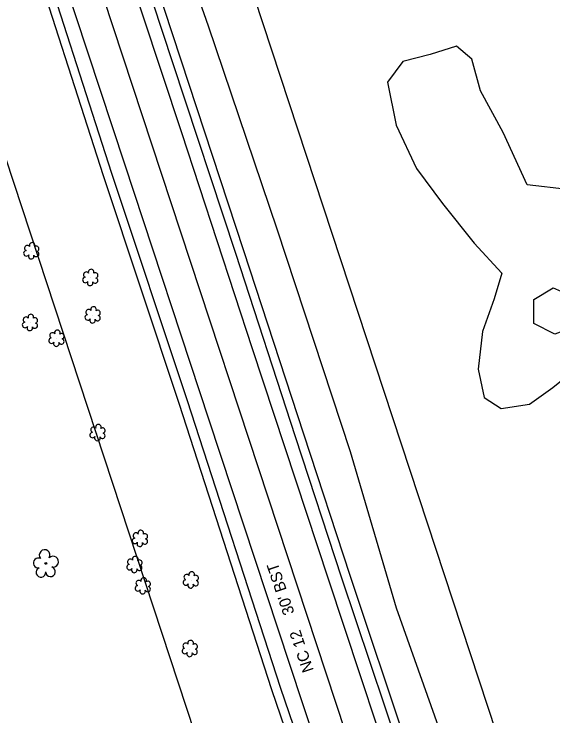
# Model space of a CAD drawing. Extents: x 3040896 to 3051146, y 687568 to 732976.
# Drawn here: x 3047264.2 to 3047452.3, y 707301.1 to 707546 of the extents above; entities that cross this region are included whole.
import ezdxf

# ---------------------------------------------------------------- set-up
doc = ezdxf.new("R2010")
doc.units = 0
for name, color, linetype in [('Exist Horizontal Alignment', 7, 'Continuous'), ('Exist Right of Way Line', 7, 'Continuous'), ('Exist Roads EOP', 7, 'Continuous'), ('Exist Roads EOP Text', 7, 'Continuous'), ('Exist Roads EOT', 7, 'Continuous'), ('Exist Utilities Telephone UG Cable', 7, 'Continuous'), ('Exist Utilities Telephone UG FO', 7, 'Continuous'), ('Exist Vegetation Hedge Row', 7, 'Continuous'), ('Exist Vegetation Shrub CELL', 7, 'Continuous'), ('Exist Vegetation Tree CELL', 7, 'Continuous'), ('Exist Vegetation Woods Line', 7, 'Continuous')]:
    doc.layers.add(name, color=color, linetype=linetype)

msp = doc.modelspace()

# ---------------------------------------------------------------- linework, layer by layer
at = {"layer": 'Exist Horizontal Alignment'}
msp.add_line((3047594.9, 706643.38), (3046911.98, 708714.96), dxfattribs=at)
at = {"layer": 'Exist Right of Way Line'}
for p, q in [((3047642.39, 706659.03), (3046959.47, 708730.62)), ((3047547.42, 706627.72), (3046864.5, 708699.31))]:
    msp.add_line(p, q, dxfattribs=at)
at = {"layer": 'Exist Roads EOP'}
for points in [[(3047438.61, 707167.78), (3047417.95, 707230.11), (3047398.61, 707289.64), (3047378.64, 707349.15), (3047362.44, 707398.44), (3047341.59, 707462.42), (3047319.63, 707528.92), (3047298.84, 707592.24), (3047270.17, 707677.54)], [(3047239.12, 707670.8), (3047270.43, 707576.84), (3047298.24, 707490.43), (3047324.62, 707411.11), (3047357.05, 707311.21), (3047387.54, 707222.12), (3047407.46, 707162.14)]]:
    msp.add_lwpolyline(points, dxfattribs=at)
at = {"layer": 'Exist Roads EOT'}
for points in [[(3047434.12, 707166.93), (3047402.01, 707264.23), (3047373.94, 707348.79), (3047347.42, 707429.15), (3047322.79, 707504.47), (3047295.22, 707587.78), (3047265.95, 707676.36)], [(3047244.4, 707670.52), (3047268.54, 707597.35), (3047302.71, 707493.76), (3047332.17, 707404.47), (3047360.31, 707319.22), (3047388.38, 707234.46), (3047412.22, 707162.15)]]:
    msp.add_lwpolyline(points, dxfattribs=at)
at = {"layer": 'Exist Utilities Telephone UG Cable'}
msp.add_lwpolyline([(3047404.62, 707161.2), (3047384.7, 707221.16), (3047354.21, 707310.26), (3047321.77, 707410.17), (3047295.38, 707489.49), (3047267.58, 707575.9), (3047236.27, 707669.85)], dxfattribs=at)
at = {"layer": 'Exist Utilities Telephone UG FO'}
msp.add_lwpolyline([(3047441.46, 707168.72), (3047420.8, 707231.05), (3047401.46, 707290.58), (3047381.49, 707350.09), (3047365.29, 707399.37), (3047344.44, 707463.36), (3047322.48, 707529.86), (3047301.69, 707593.19), (3047273.02, 707678.5)], dxfattribs=at)
at = {"layer": 'Exist Vegetation Hedge Row'}
msp.add_lwpolyline([(3047458.17, 707448.65), (3047459.66, 707436.9), (3047452.95, 707434.3), (3047445.69, 707438.07), (3047445.59, 707446.34), (3047452.44, 707450.43), (3047455.1, 707449.34), (3047458.17, 707448.65)], dxfattribs=at)
at = {"layer": 'Exist Vegetation Shrub CELL'}
for p, q in [((3047270.29, 707463.19), (3047270.29, 707463.19)), ((3047290.88, 707453.92), (3047290.88, 707453.92)), ((3047291.7, 707440.84), (3047291.7, 707440.84)), ((3047269.82, 707438.21), (3047269.82, 707438.21)), ((3047279.07, 707432.71), (3047279.07, 707432.71)), ((3047293.41, 707399.81), (3047293.41, 707399.81)), ((3047308.21, 707362.9), (3047308.21, 707362.9)), ((3047306.27, 707353.74), (3047306.27, 707353.74)), ((3047325.97, 707348.39), (3047325.97, 707348.39)), ((3047309.2, 707346.33), (3047309.2, 707346.33)), ((3047325.59, 707324.47), (3047325.59, 707324.47))]:
    msp.add_line(p, q, dxfattribs=at)
for centre, radius, start, end in [((3047270.52, 707465.23), 0.99, 334.8391, 200.4717), ((3047268.49, 707462.48), 0.955, 95.1099, 327.9534), ((3047268.81, 707464.31), 0.968, 35.8908, 245.4216), ((3047271.96, 707464.06), 0.929, 284.4567, 126.0861), ((3047270.16, 707461.5), 0.984, 151.2797, 21.387), ((3047271.93, 707462.26), 0.937, 204.9913, 73.4601), ((3047289.4, 707455.04), 0.968, 35.8908, 245.4216), ((3047291.11, 707455.96), 0.99, 334.8391, 200.4717), ((3047289.08, 707453.21), 0.955, 95.1099, 327.9534), ((3047292.52, 707452.99), 0.937, 204.9913, 73.4601), ((3047292.55, 707454.79), 0.929, 284.4567, 126.0861), ((3047290.75, 707452.23), 0.984, 151.2797, 21.387), ((3047291.93, 707442.88), 0.99, 334.8391, 200.4717), ((3047270.05, 707440.25), 0.99, 334.8391, 200.4717), ((3047290.22, 707441.97), 0.968, 35.8908, 245.4216), ((3047293.38, 707441.71), 0.929, 284.4567, 126.0861), ((3047268.34, 707439.34), 0.968, 35.8908, 245.4216), ((3047271.49, 707439.08), 0.929, 284.4567, 126.0861), ((3047289.9, 707440.14), 0.955, 95.1099, 327.9534), ((3047291.58, 707439.16), 0.984, 151.2797, 21.387), ((3047293.34, 707439.91), 0.937, 204.9913, 73.4601), ((3047268.02, 707437.5), 0.955, 95.1099, 327.9534), ((3047269.69, 707436.53), 0.984, 151.2797, 21.387), ((3047271.46, 707437.28), 0.937, 204.9913, 73.4601), ((3047277.59, 707433.84), 0.968, 35.8908, 245.4216), ((3047279.3, 707434.75), 0.99, 334.8391, 200.4717), ((3047280.74, 707433.58), 0.929, 284.4567, 126.0861), ((3047277.27, 707432.01), 0.955, 95.1099, 327.9534), ((3047278.94, 707431.03), 0.984, 151.2797, 21.387), ((3047280.71, 707431.78), 0.937, 204.9913, 73.4601), ((3047293.64, 707401.85), 0.99, 334.8391, 200.4717), ((3047291.61, 707399.11), 0.955, 95.1099, 327.9534), ((3047291.92, 707400.94), 0.968, 35.8908, 245.4216), ((3047295.04, 707398.88), 0.937, 204.9913, 73.4601), ((3047295.08, 707400.68), 0.929, 284.4567, 126.0861), ((3047293.28, 707398.13), 0.984, 151.2797, 21.387), ((3047308.44, 707364.94), 0.99, 334.8391, 200.4717), ((3047306.41, 707362.2), 0.955, 95.1099, 327.9534), ((3047306.73, 707364.03), 0.968, 35.8908, 245.4216), ((3047309.85, 707361.97), 0.937, 204.9913, 73.4601), ((3047309.88, 707363.77), 0.929, 284.4567, 126.0861), ((3047308.08, 707361.22), 0.984, 151.2797, 21.387), ((3047304.79, 707354.87), 0.968, 35.8908, 245.4216), ((3047306.5, 707355.78), 0.99, 334.8391, 200.4717), ((3047307.95, 707354.61), 0.929, 284.4567, 126.0861), ((3047304.47, 707353.03), 0.955, 95.1099, 327.9534), ((3047307.91, 707352.81), 0.937, 204.9913, 73.4601), ((3047306.14, 707352.06), 0.984, 151.2797, 21.387), ((3047326.2, 707350.43), 0.99, 334.8391, 200.4717), ((3047307.72, 707347.46), 0.968, 35.8908, 245.4216), ((3047309.43, 707348.37), 0.99, 334.8391, 200.4717), ((3047324.17, 707347.68), 0.955, 95.1099, 327.9534), ((3047324.48, 707349.51), 0.968, 35.8908, 245.4216), ((3047327.6, 707347.46), 0.937, 204.9913, 73.4601), ((3047327.64, 707349.26), 0.929, 284.4567, 126.0861), ((3047307.4, 707345.63), 0.955, 95.1099, 327.9534), ((3047310.84, 707345.4), 0.937, 204.9913, 73.4601), ((3047310.88, 707347.2), 0.929, 284.4567, 126.0861), ((3047325.84, 707346.7), 0.984, 151.2797, 21.387), ((3047309.07, 707344.65), 0.984, 151.2797, 21.387), ((3047324.11, 707325.59), 0.968, 35.8908, 245.4216), ((3047325.82, 707326.51), 0.99, 334.8391, 200.4717), ((3047327.26, 707325.34), 0.929, 284.4567, 126.0861), ((3047323.79, 707323.76), 0.955, 95.1099, 327.9534), ((3047327.23, 707323.54), 0.937, 204.9913, 73.4601), ((3047325.46, 707322.78), 0.984, 151.2797, 21.387)]:
    msp.add_arc(centre, radius, start, end, dxfattribs=at)
at = {"layer": 'Exist Vegetation Tree CELL'}
msp.add_line((3047275.25, 707354.35), (3047275.25, 707354.35), dxfattribs=at)
msp.add_circle((3047275.25, 707354.35), 0.326, dxfattribs=at)
for centre, radius, start, end in [((3047274.86, 707357.23), 1.86, 330.1651, 219.7134), ((3047272.64, 707354.51), 1.73, 62.6636, 279.3457), ((3047277.8, 707354.94), 1.9, 257.1011, 134.1999), ((3047276.92, 707351.45), 1.7, 181.2822, 74.56), ((3047273.55, 707351.23), 1.69, 111.5671, 6.231)]:
    msp.add_arc(centre, radius, start, end, dxfattribs=at)
at = {"layer": 'Exist Vegetation Woods Line'}
for points in [[(3047452.15, 707182.39), (3047430.8, 707245.32), (3047397.73, 707338.71), (3047381.65, 707393.26), (3047355.98, 707470.9), (3047332.12, 707541.71), (3047308.88, 707607.71), (3047294.94, 707654.1), (3047286.18, 707685.43)], [(3047457.38, 707484.77), (3047443.32, 707486.33), (3047434.88, 707504.64), (3047426.97, 707519.16), (3047423.98, 707530.26), (3047418.6, 707534.79), (3047409.48, 707531.89), (3047399.85, 707529.44), (3047394.6, 707522.19), (3047397.58, 707507.19), (3047404.71, 707492.11), (3047413.8, 707479.82), (3047424.77, 707466.05), (3047434.48, 707455.6), (3047431.78, 707446.63), (3047427.77, 707435.19), (3047426.18, 707422.13), (3047428.24, 707412.24), (3047434.19, 707408.34), (3047444.08, 707409.88), (3047452.23, 707415.73), (3047457.79, 707420.14)]]:
    msp.add_lwpolyline(points, dxfattribs=at)

# ---------------------------------------------------------------- texts
at = {"layer": 'Exist Roads EOP Text'}
msp.add_text("NC 12    30' BST", height=4, rotation=108.6037, dxfattribs=at).set_placement((3047368.86, 707317.09))

doc.saveas('drawing.dxf')
